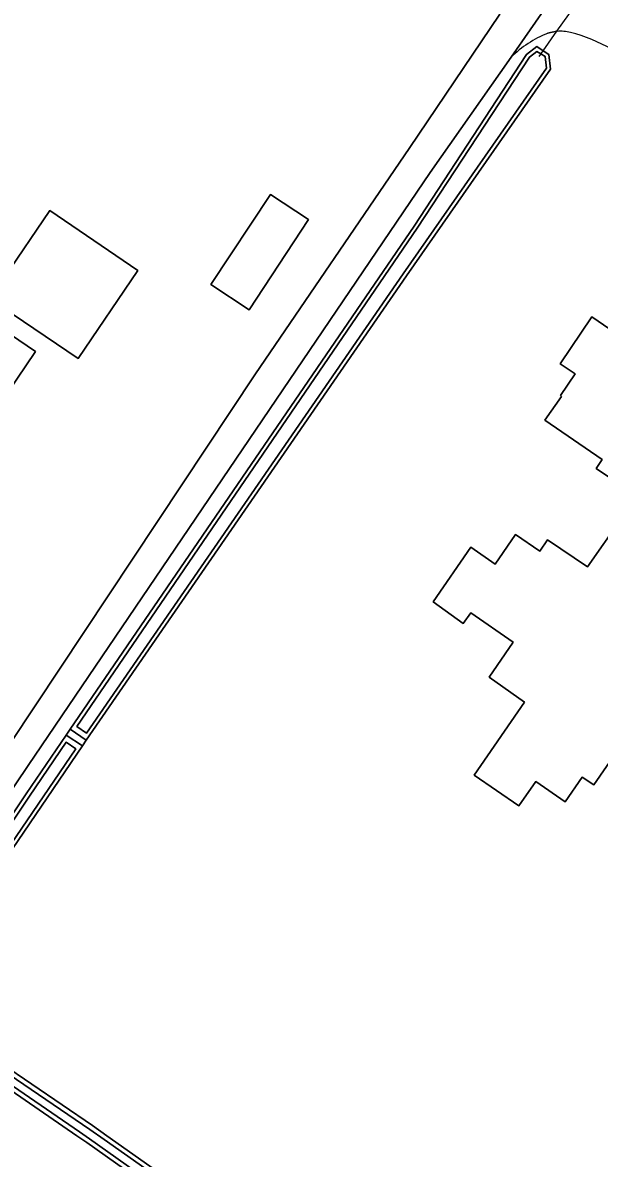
# Model space of a CAD drawing. Extents: x 158132 to 159664, y 385256 to 387218.
# Drawn here: x 159204 to 159268.1, y 385997.5 to 386123.9 of the extents above; entities that cross this region are included whole.
import ezdxf

# ---------------------------------------------------------------- set-up
doc = ezdxf.new("R2010")
doc.units = 0
for name, color, linetype in [('IMGEO_Duiker', 7, 'Continuous'), ('IMGEO_Erf', 7, 'Continuous'), ('IMGEO_Groenvoorziening', 7, 'Continuous'), ('IMGEO_Oever', 7, 'Continuous'), ('IMGEO_Pand', 7, 'Continuous'), ('IMGEO_Rijbaan_lokaal_gesloten', 7, 'Continuous'), ('IMGEO_Voetpad_onverhard', 7, 'Continuous'), ('IMGEO_Waterloop', 7, 'Continuous')]:
    doc.layers.add(name, color=color, linetype=linetype)

msp = doc.modelspace()

# ---------------------------------------------------------------- linework, layer by layer
at = {"layer": 'IMGEO_Duiker'}
msp.add_lwpolyline([(159261.44, 386120.14), (159261.9, 386120.78), (159263.43, 386122.94), (159267.62, 386128.82), (159270.25, 386132.52), (159270.87, 386133.39)], dxfattribs=at)
at = {"layer": 'IMGEO_Erf'}
for points in [[(159229.89, 386084.81), (159246.98, 386109.91), (159257.08, 386124.85)], [(159201.92, 386095.5), (159207.01, 386103), (159216.8, 386096.33), (159210.15, 386086.51), (159202.8, 386091.5)], [(159201.68, 386089.84), (159205.41, 386087.3), (159189.81, 386064.27)], [(159179.23, 386009.8), (159180.88, 386012.31), (159182.09, 386014.12), (159183.73, 386016.54), (159194.42, 386031.4), (159229.89, 386084.81)]]:
    msp.add_lwpolyline(points, dxfattribs=at)
msp.add_lwpolyline([(159231.56, 386104.78), (159235.78, 386101.99), (159229.16, 386091.95), (159224.93, 386094.74)], close=True, dxfattribs=at)
at = {"layer": 'IMGEO_Groenvoorziening'}
for points in [[(159263.43, 386122.94), (159262.36, 386122.72)], [(159181.3, 386004.16), (159188.18, 386013.88), (159189.2, 386015.41), (159190.08, 386016.72), (159204.36, 386038.05), (159208.83, 386044.6), (159209.27, 386045.25), (159247.53, 386101.26), (159260.05, 386120.35), (159261.17, 386121.26), (159261.9, 386120.78), (159262.51, 386120.37), (159262.72, 386118.74), (159246.68, 386095.71), (159211.05, 386044.02), (159210.63, 386043.41), (159191.71, 386015.61), (159191.53, 386015.34), (159193.05, 386014.01), (159192.02, 386012.61), (159190.46, 386013.66), (159189.85, 386012.75), (159181.66, 386001.51)], [(159258.33, 386120.06), (159249.31, 386107.22), (159204.57, 386041.21), (159184.98, 386012.08), (159184.96, 386012.05), (159183.39, 386009.74)], [(159273.23, 386070.6), (159267.78, 386074.27), (159268.46, 386075.27), (159262.08, 386079.66), (159263.93, 386082.3), (159263.83, 386082.4), (159265.46, 386084.81), (159263.79, 386085.92), (159267.32, 386091.16), (159278.51, 386083.48)], [(159271.08, 386044.23), (159267.53, 386039.05), (159266.25, 386039.9), (159264.34, 386037.17), (159261.06, 386039.43), (159259.19, 386036.73), (159254.23, 386040.15), (159259.83, 386048.27), (159255.89, 386051.04), (159258.56, 386054.96), (159253.85, 386058.19), (159253, 386057.03), (159249.67, 386059.42), (159253.84, 386065.52), (159256.54, 386063.64), (159258.81, 386066.94), (159261.51, 386065.09), (159262.39, 386066.32), (159266.82, 386063.33), (159270.59, 386068.68)], [(159240.08, 385978.69), (159211.12, 385999.23), (159210, 386000), (159194.26, 386010.81), (159194.82, 386012.63), (159211.74, 386001.12), (159213.33, 386000), (159240.84, 385980.57)]]:
    msp.add_lwpolyline(points, dxfattribs=at)
for centre, radius, start, end in [((159267.12, 386111.09), 12.56, 112.2747, 134.4271), ((159263.8, 386118.41), 4.54, 75.5462, 94.6166), ((159260.07, 386104.26), 19.18, 60.4425, 75.3025)]:
    msp.add_arc(centre, radius, start, end, dxfattribs=at)
at = {"layer": 'IMGEO_Oever'}
for points in [[(159246.68, 386095.71), (159262.72, 386118.74), (159262.51, 386120.37), (159261.9, 386120.78), (159261.17, 386121.26), (159260.05, 386120.35), (159247.53, 386101.26), (159209.27, 386045.25), (159211.05, 386044.02)], [(159211.07, 386044.81), (159210.01, 386045.54), (159247.89, 386101.02), (159260.38, 386120.05), (159261.2, 386120.71), (159261.64, 386120.42), (159262.1, 386120.12), (159262.26, 386118.85), (159246.32, 386095.96)], [(159210.63, 386043.41), (159208.83, 386044.6), (159204.36, 386038.05), (159190.08, 386016.72), (159191.71, 386015.61)], [(159209.88, 386043.08), (159191.82, 386016.56), (159190.91, 386017.17), (159204.72, 386037.8), (159208.82, 386043.81)], [(159241.19, 385979.71), (159241.11, 385979.4), (159240.95, 385979.2), (159240.5, 385979.01), (159211.41, 385999.64), (159210.28, 386000.42), (159194.85, 386011.02), (159195.1, 386011.83), (159211.46, 386000.7), (159213.04, 385999.59)]]:
    msp.add_lwpolyline(points, close=True, dxfattribs=at)
msp.add_lwpolyline([(159240.84, 385980.57), (159213.33, 386000), (159211.74, 386001.12), (159194.82, 386012.63), (159194.26, 386010.81), (159210, 386000), (159211.12, 385999.23), (159240.08, 385978.69)], dxfattribs=at)
at = {"layer": 'IMGEO_Pand'}
msp.add_lwpolyline([(159224.93, 386094.74), (159229.16, 386091.95), (159235.78, 386101.99), (159231.56, 386104.78)], close=True, dxfattribs=at)
for points in [[(159202.8, 386091.5), (159210.15, 386086.51), (159216.8, 386096.33), (159207.01, 386103), (159201.92, 386095.5)], [(159278.51, 386083.48), (159267.32, 386091.16), (159263.79, 386085.92), (159265.46, 386084.81), (159263.83, 386082.4), (159263.93, 386082.3), (159262.08, 386079.66), (159268.46, 386075.27), (159267.78, 386074.27), (159273.23, 386070.6)], [(159189.81, 386064.27), (159205.41, 386087.3), (159201.68, 386089.84)], [(159270.59, 386068.68), (159266.82, 386063.33), (159262.39, 386066.32), (159261.51, 386065.09), (159258.81, 386066.94), (159256.54, 386063.64), (159253.84, 386065.52), (159249.67, 386059.42), (159253, 386057.03), (159253.85, 386058.19), (159258.56, 386054.96), (159255.89, 386051.04), (159259.83, 386048.27), (159254.23, 386040.15), (159259.19, 386036.73), (159261.06, 386039.43), (159264.34, 386037.17), (159266.25, 386039.9), (159267.53, 386039.05), (159271.08, 386044.23)]]:
    msp.add_lwpolyline(points, dxfattribs=at)
at = {"layer": 'IMGEO_Rijbaan_lokaal_gesloten'}
for points in [[(159261.05, 386132.27), (159257.08, 386124.85), (159246.98, 386109.91), (159229.89, 386084.81), (159194.42, 386031.4), (159183.73, 386016.54), (159182.09, 386014.12), (159184.96, 386012.05), (159184.98, 386012.08), (159204.57, 386041.21)], [(159204.57, 386041.21), (159249.31, 386107.22), (159258.33, 386120.06), (159266.79, 386132.27)], [(159266.79, 386132.27), (159258.33, 386120.06)], [(159262.36, 386122.72), (159263.43, 386122.94)]]:
    msp.add_lwpolyline(points, dxfattribs=at)
for centre, radius, start, end in [((159267.12, 386111.09), 12.56, 112.2747, 134.4271), ((159263.8, 386118.41), 4.54, 75.5462, 94.6166), ((159260.07, 386104.26), 19.18, 60.4425, 75.3025)]:
    msp.add_arc(centre, radius, start, end, dxfattribs=at)
at = {"layer": 'IMGEO_Voetpad_onverhard'}
msp.add_lwpolyline([(159209.27, 386045.25), (159208.83, 386044.6), (159210.63, 386043.41), (159211.05, 386044.02)], close=True, dxfattribs=at)
at = {"layer": 'IMGEO_Waterloop'}
for points in [[(159211.07, 386044.81), (159246.32, 386095.96), (159262.26, 386118.85), (159262.1, 386120.12), (159261.64, 386120.42), (159261.2, 386120.71), (159260.38, 386120.05), (159247.89, 386101.02), (159210.01, 386045.54)], [(159209.88, 386043.08), (159208.82, 386043.81), (159204.72, 386037.8), (159190.91, 386017.17), (159191.82, 386016.56)], [(159241.19, 385979.71), (159213.04, 385999.59), (159211.46, 386000.7), (159195.1, 386011.83), (159194.85, 386011.02), (159210.28, 386000.42), (159211.41, 385999.64), (159240.5, 385979.01), (159240.95, 385979.2), (159241.11, 385979.4)]]:
    msp.add_lwpolyline(points, close=True, dxfattribs=at)

doc.saveas('drawing.dxf')
